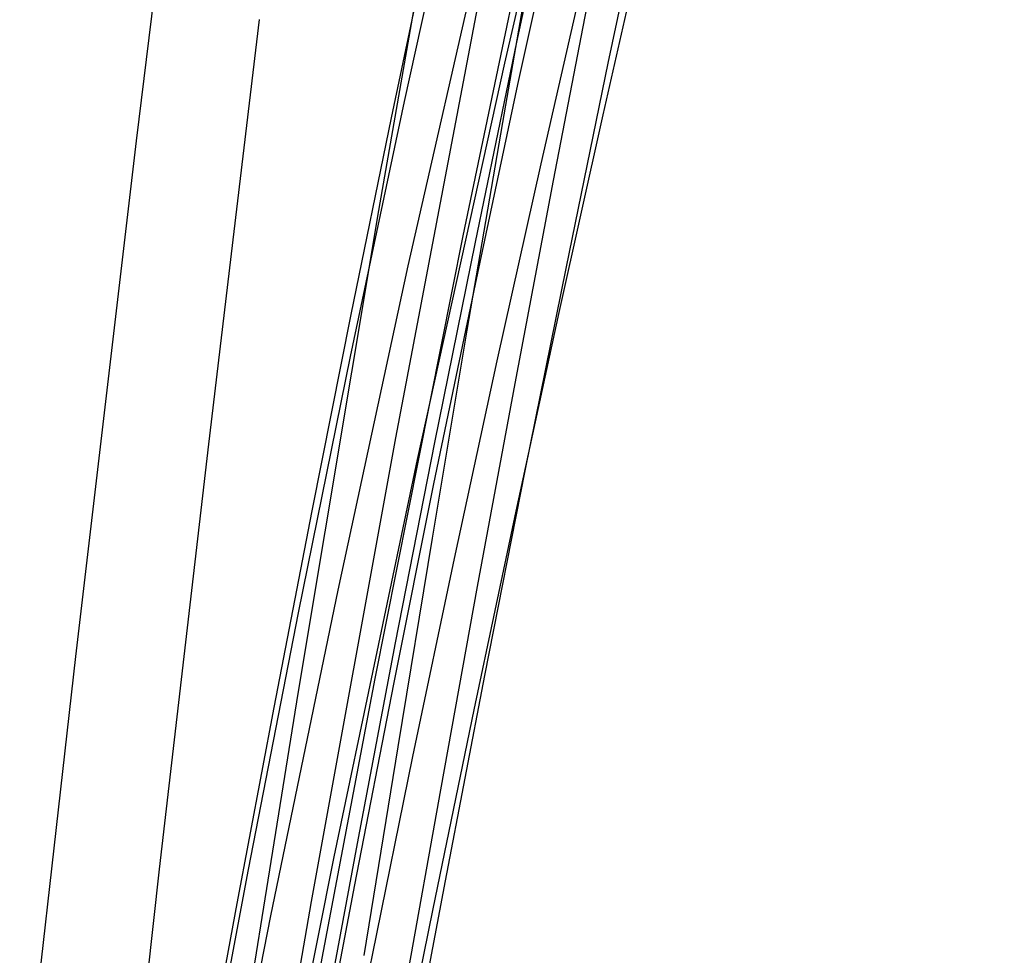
# Model space of a CAD drawing. Header units: metres. Extents: x 209848 to 209928, y 1182430 to 1182563.
# Tile 757 of 1056: x 209853.263 to 209853.721, y 1182490.307 to 1182490.742. Entities that reach past the tile are written whole.
import ezdxf

# ---------------------------------------------------------------- set-up
doc = ezdxf.new("R2010")
doc.units = ezdxf.units.M
doc.header["$MEASUREMENT"] = 0
doc.linetypes.add('DGN Style 2', pattern=[15.036391, 9.021834, -6.014556])
doc.layers.get('0').update_dxf_attribs({"color": 254})

# ---------------------------------------------------------------- blocks, each defined once
blk = doc.blocks.new('*U2')
at = {"color": 40, "linetype": 'Continuous'}
for p, q in [((2.16906, -8.2362), (2.14923, -8.3292)), ((2.14923, -8.3292), (2.12991, -8.42233)), ((2.12991, -8.42233), (2.11108, -8.51558)), ((2.11108, -8.51558), (2.09276, -8.60893)), ((2.09276, -8.60893), (2.07494, -8.70234)), ((2.07494, -8.70234), (2.0576, -8.79584))]:
    blk.add_line(p, q, dxfattribs=at)
blk = doc.blocks.new('*U3')
at = {"color": 40, "linetype": 'Continuous'}
for p, q in [((2.17016, -8.25608), (2.14974, -8.34882)), ((2.14974, -8.34882), (2.12988, -8.44179)), ((2.12988, -8.44179), (2.1106, -8.53491)), ((2.1106, -8.53491), (2.0919, -8.62819)), ((2.0919, -8.62819), (2.07375, -8.72165)), ((2.07375, -8.72165), (2.05608, -8.81541))]:
    blk.add_line(p, q, dxfattribs=at)
blk = doc.blocks.new('*U4')
at = {"color": 40, "linetype": 'Continuous'}
for p, q in [((2.1815, -8.29403), (2.16049, -8.38572)), ((2.16049, -8.38572), (2.14006, -8.47755)), ((2.14006, -8.47755), (2.12015, -8.56965)), ((2.12015, -8.56965), (2.1008, -8.6619)), ((2.1008, -8.6619), (2.08195, -8.7544)), ((2.08195, -8.7544), (2.06363, -8.84706))]:
    blk.add_line(p, q, dxfattribs=at)
blk = doc.blocks.new('*U5')
at = {"color": 40, "linetype": 'Continuous'}
for p, q in [((2.21029, -8.27082), (2.18933, -8.3629)), ((2.18933, -8.3629), (2.16886, -8.45511)), ((2.16886, -8.45511), (2.14884, -8.54752)), ((2.14884, -8.54752), (2.12929, -8.64006)), ((2.12929, -8.64006), (2.11018, -8.7328)), ((2.11018, -8.7328), (2.09154, -8.82565))]:
    blk.add_line(p, q, dxfattribs=at)
blk = doc.blocks.new('*U6')
at = {"color": 40, "linetype": 'Continuous'}
for p, q in [((2.21166, -8.24435), (2.19177, -8.33891)), ((2.19177, -8.33891), (2.17227, -8.43371)), ((2.17227, -8.43371), (2.15314, -8.52875)), ((2.15314, -8.52875), (2.13437, -8.62411)), ((2.13437, -8.62411), (2.11597, -8.71969)), ((2.11597, -8.71969), (2.09793, -8.81554))]:
    blk.add_line(p, q, dxfattribs=at)
blk = doc.blocks.new('*U7')
at = {"color": 40, "linetype": 'Continuous'}
for p, q in [((2.18449, -8.2991), (2.1663, -8.39353)), ((2.1663, -8.39353), (2.14845, -8.48804)), ((2.14845, -8.48804), (2.13093, -8.58268)), ((2.13093, -8.58268), (2.11375, -8.67739)), ((2.11375, -8.67739), (2.09689, -8.77224))]:
    blk.add_line(p, q, dxfattribs=at)
blk = doc.blocks.new('*U8')
at = {"color": 40, "linetype": 'Continuous'}
for p, q in [((2.15952, -8.26997), (2.14269, -8.36655)), ((2.14269, -8.36655), (2.12614, -8.46328)), ((2.12614, -8.46328), (2.10987, -8.56018)), ((2.10987, -8.56018), (2.09388, -8.65727)), ((2.09388, -8.65727), (2.07817, -8.75446))]:
    blk.add_line(p, q, dxfattribs=at)
blk = doc.blocks.new('*U9')
at = {"color": 40, "linetype": 'Continuous'}
for p, q in [((2.02941, -8.3186), (2.01751, -8.41738)), ((2.01751, -8.41738), (2.00579, -8.5163)), ((2.00579, -8.5163), (1.99426, -8.61522)), ((1.99426, -8.61522), (1.98289, -8.71427)), ((1.98289, -8.71427), (1.97172, -8.81331))]:
    blk.add_line(p, q, dxfattribs=at)
blk = doc.blocks.new('ATTEMP')
at = {"color": 5, "linetype": 'Continuous', "flags": 128}
for points in [[(-6.79249, -11.02388), (-6.77447, -10.78245), (-6.75549, -10.54114), (-6.73553, -10.29995), (-6.71457, -10.0589), (-6.69261, -9.81797), (-6.66962, -9.57716), (-6.64559, -9.33649), (-6.62051, -9.09594), (-6.59437, -8.85552), (-6.56716, -8.61522), (-6.53886, -8.37506), (-6.50947, -8.13502), (-6.47898, -7.89511), (-6.44737, -7.65532), (-6.41465, -7.41567)], [(-6.77824, -11.12293), (-6.75669, -10.8954), (-6.73382, -10.66808), (-6.7096, -10.44097), (-6.68399, -10.21407), (-6.65698, -9.98741), (-6.62852, -9.76097), (-6.5986, -9.53478), (-6.56718, -9.30882), (-6.53424, -9.08311), (-6.49975, -8.85765), (-6.4637, -8.63245), (-6.42606, -8.40751), (-6.3868, -8.18284), (-6.34592, -7.95845), (-6.30338, -7.73432), (-6.25918, -7.51048), (-6.21329, -7.28693)], [(-6.78049, -11.12543), (-6.75867, -10.90633), (-6.73545, -10.68745), (-6.71079, -10.4688), (-6.68466, -10.25041), (-6.65701, -10.03227), (-6.62782, -9.8144), (-6.59704, -9.59681), (-6.56464, -9.37951), (-6.53058, -9.16251), (-6.49485, -8.94581), (-6.4574, -8.72943), (-6.41821, -8.51338), (-6.37725, -8.29766), (-6.3345, -8.08228), (-6.28992, -7.86725), (-6.2435, -7.65258), (-6.19521, -7.43827)], [(-6.78601, -11.12513), (-6.76471, -10.91529), (-6.74201, -10.70568), (-6.71784, -10.49631), (-6.69218, -10.2872), (-6.66497, -10.07836), (-6.63617, -9.86981), (-6.60574, -9.66157), (-6.57364, -9.45365), (-6.53984, -9.24607), (-6.50428, -9.03884), (-6.46695, -8.83198), (-6.42779, -8.62549), (-6.38678, -8.41939), (-6.34388, -8.21369), (-6.29907, -8.00841), (-6.2523, -7.80356), (-6.20356, -7.59915), (-6.15281, -7.39518)], [(-6.7823, -10.95891), (-6.76243, -10.7699), (-6.74126, -10.58106), (-6.71873, -10.39242), (-6.6948, -10.20401), (-6.66941, -10.01586), (-6.64251, -9.828), (-6.61406, -9.64046), (-6.584, -9.45328), (-6.5523, -9.26646), (-6.5189, -9.08005), (-6.48376, -8.89407), (-6.44683, -8.70855), (-6.40808, -8.5235), (-6.36745, -8.33895), (-6.32491, -8.15492), (-6.28041, -7.97144), (-6.23393, -7.78852), (-6.18541, -7.60618), (-6.13482, -7.42445)], [(-6.56188, -9.19356), (-6.53469, -9.04061), (-6.50619, -8.88806), (-6.47632, -8.73597), (-6.44506, -8.58437), (-6.41235, -8.4333), (-6.37816, -8.28281), (-6.34245, -8.13293), (-6.30518, -7.98371), (-6.2663, -7.83518), (-6.22578, -7.68738), (-6.18359, -7.54035), (-6.13968, -7.39411)], [(-6.57215, -9.19585), (-6.55198, -9.07523), (-6.53105, -8.95476), (-6.50932, -8.8345), (-6.48678, -8.71452), (-6.46342, -8.59487), (-6.4392, -8.47561), (-6.4141, -8.3568), (-6.38811, -8.23848), (-6.3612, -8.12072), (-6.33335, -8.00357), (-6.30454, -7.88707), (-6.27474, -7.77128), (-6.24393, -7.65625), (-6.21209, -7.54202), (-6.17921, -7.42864)], [(-6.58486, -9.26993), (-6.57063, -9.18131), (-6.55592, -9.0921), (-6.54071, -9.0023), (-6.52501, -8.912), (-6.5088, -8.82128), (-6.49209, -8.73024), (-6.47488, -8.63895), (-6.45715, -8.54749), (-6.43892, -8.45594), (-6.42019, -8.36439), (-6.40095, -8.2729), (-6.3812, -8.18158), (-6.36095, -8.09048), (-6.34019, -7.9997), (-6.31893, -7.90931), (-6.29718, -7.81937), (-6.27493, -7.72996), (-6.25218, -7.64115), (-6.22894, -7.55301), (-6.2052, -7.46558), (-6.18098, -7.37894)]]:
    blk.add_lwpolyline(points, dxfattribs=at)
at = {"color": 3, "linetype": 'Continuous'}
for name in ['*U9', '*U8', '*U7', '*U6', '*U5', '*U4', '*U3', '*U2']:
    blk.add_blockref(name, (-8.51117, 0), dxfattribs=at)

msp = doc.modelspace()

# ---------------------------------------------------------------- block references
at = {"color": 1, "linetype": 'DGN Style 2'}
msp.add_blockref('ATTEMP', (209859.85591, 1182499.06107), dxfattribs=at)

doc.saveas('drawing.dxf')
